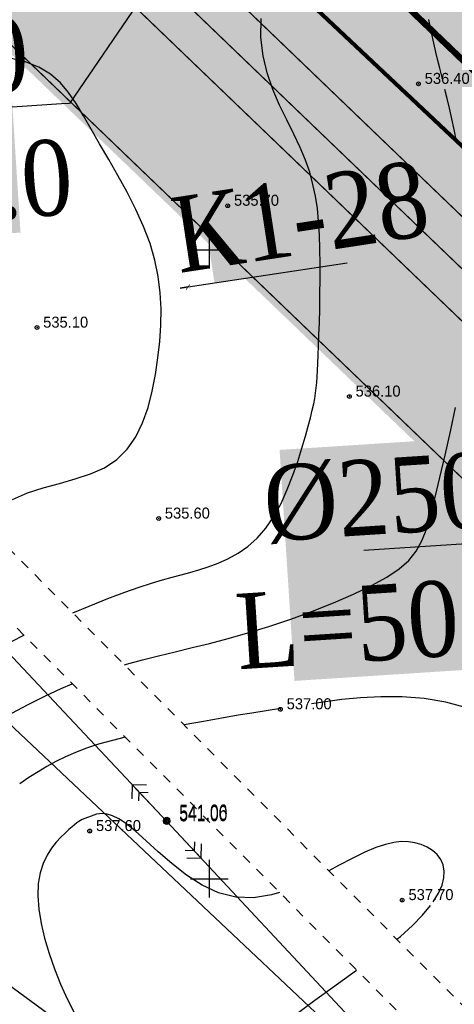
# Model space of a CAD drawing. Extents: x 0 to 362422, y 0 to 4201735.
# Tile 353 of 656: x 360335 to 360369, y 4200340 to 4200418. Entities that reach past the tile are written whole.
import ezdxf
from ezdxf import colors
from ezdxf.entities.mleader import LeaderData, LeaderLine
from ezdxf.math import Vec2, Vec3

# ---------------------------------------------------------------- set-up
doc = ezdxf.new("R2010")
doc.units = 0
doc.header["$LTSCALE"] = 0.5
doc.header["$MEASUREMENT"] = 0
doc.header["$PDMODE"] = 32
doc.header["$PDSIZE"] = 0.3
for name, pattern in [('CONTI', [0]), ('GOST2.303 6', [12, 8, -1.5, 1, -1.5]), ('STRIH_1', [3, 2, -1]), ('Д_ТРОТ_ТРУБА', [3, 1.5, -1.5])]:
    doc.linetypes.add(name, pattern=pattern)
for name, color, linetype in [('(004) Точки рельефа', 7, 'Continuous'), ('(014) Водопровод', 5, 'ИК_Водопровод -------в--------'), ('(025) Дорога', 7, 'Continuous'), ('GORIZDEFAULT', 32, 'CONTI'), ('PI_OT0', 172, 'CONTI'), ('PI_TT0', 5, 'CONTI'), ('PI_TTDEFAULT', 5, 'CONTI'), ('SETKR', 2, 'CONTI'), ('SIT_L0', 250, 'CONTI'), ('Водопровод 10', 7, 'Continuous'), ('Штрих Стекло', 7, 'Continuous')]:
    doc.layers.add(name, color=color, linetype=linetype)
doc.layers.add('(032) Горизонтали утолщенные', color=32, linetype='Continuous', lineweight=30)
doc.layers.add('.', color=7, linetype='Continuous', lineweight=15)
doc.styles.add('D-431', font='txt')
doc.styles.add('SHRFT', font='TXT', dxfattribs={"width": 0.875})
doc.linetypes.add('ИК_Водопровод -------в--------', pattern='A,9,-0.6,["В",Standard,S=1.2,R=0,X=0,Y=-0.6],-1.2', length=10.8)

# ---------------------------------------------------------------- blocks, each defined once
blk = doc.blocks.new('BL_333')
at = {"color": 0}
for p, q in [((0, -1.5), (0, 1.5)), ((-1.5, 0), (1.5, 0))]:
    blk.add_line(p, q, dxfattribs=at)
blk = doc.blocks.new('gergrgrre')
at = {"layer": '(014) Водопровод', "flags": 128}
blk.add_lwpolyline([(360036.438, 4200773.015), (360047.098, 4200750.311), (360089.76, 4200681.101), (360107.619, 4200655.796), (360141.826, 4200594.039), (360149.345, 4200579.998), (360206.507, 4200508.61), (360230.262, 4200479.387), (360306.281, 4200388.525), (360409.154, 4200291.553), (360456.114, 4200244.191), (360490.793, 4200199.337)], dxfattribs=at)
at = {"layer": '(025) Дорога', "linetype": 'Д_ТРОТ_ТРУБА', "flags": 128}
for points in [[(360044.195, 4200796.012), (360041.816, 4200791.773), (360042.358, 4200788.304), (360046.087, 4200780.21), (360059.012, 4200755.887), (360082.266, 4200713.415), (360119.837, 4200651.911), (360154.248, 4200588.273), (360168.952, 4200565.337), (360182.618, 4200547.766), (360213.043, 4200512.044), (360268.283, 4200446.262), (360308.926, 4200401.534), (360387.369, 4200322.593), (360428.116, 4200283.497), (360457.116, 4200256.42), (360464.886, 4200245.444), (360476.507, 4200228.263), (360489.06, 4200214.493), (360499.065, 4200202.984)], [(360034.859, 4200791.392), (360036.733, 4200790.501), (360038.761, 4200786.553), (360042.501, 4200778.433), (360055.492, 4200753.988), (360078.803, 4200711.411), (360116.369, 4200649.915), (360150.8, 4200586.24), (360165.682, 4200563.025), (360179.515, 4200545.24), (360209.989, 4200509.461), (360265.27, 4200443.63), (360306.026, 4200398.778), (360384.565, 4200319.74), (360425.367, 4200280.592), (360454.087, 4200253.775), (360461.596, 4200243.167), (360473.356, 4200225.782), (360486.072, 4200211.833), (360495.233, 4200201.295)]]:
    blk.add_lwpolyline(points, dxfattribs=at)
at = {"layer": '(032) Горизонтали утолщенные', "color": 32}
for points in [[(360339.131, 4200371.137, 536), (360340.44, 4200371.68, 536), (360341.93, 4200372.28, 536), (360343.27, 4200372.78, 536), (360344.41, 4200373.18, 536), (360345.4, 4200373.5, 536), (360346.26, 4200373.76, 536), (360347.03, 4200373.97, 536), (360347.75, 4200374.16, 536), (360348.45, 4200374.35, 536), (360349.15, 4200374.55, 536), (360349.9, 4200374.79, 536), (360350.69, 4200375.08, 536), (360351.48, 4200375.44, 536), (360352.28, 4200375.88, 536), (360353.06, 4200376.42, 536), (360353.8, 4200377.07, 536), (360354.5, 4200377.87, 536), (360355.13, 4200378.8, 536), (360355.7, 4200379.84, 536), (360356.2, 4200380.94, 536), (360356.65, 4200382.07, 536), (360357.03, 4200383.18, 536), (360357.36, 4200384.22, 536), (360357.64, 4200385.17, 536), (360357.87, 4200385.97, 536), (360358.05, 4200386.65, 536), (360358.19, 4200387.24, 536), (360358.3, 4200387.74, 536), (360358.38, 4200388.19, 536), (360358.45, 4200388.61, 536), (360358.5, 4200389.02, 536), (360358.54, 4200389.45, 536), (360358.57, 4200389.9, 536), (360358.61, 4200390.4, 536), (360358.64, 4200390.97, 536), (360358.66, 4200391.62, 536), (360358.69, 4200392.37, 536), (360358.72, 4200393.23, 536), (360358.75, 4200394.22, 536), (360358.78, 4200395.3, 536), (360358.8, 4200396.46, 536), (360358.81, 4200397.66, 536), (360358.81, 4200398.87, 536), (360358.8, 4200400.06, 536), (360358.76, 4200401.2, 536), (360358.69, 4200402.27, 536), (360358.59, 4200403.28, 536), (360358.44, 4200404.25, 536), (360358.24, 4200405.2, 536), (360357.98, 4200406.16, 536), (360357.64, 4200407.12, 536), (360357.22, 4200408.13, 536), (360356.71, 4200409.2, 536), (360356.16, 4200410.32, 536), (360355.59, 4200411.5, 536), (360355.06, 4200412.75, 536), (360354.61, 4200414.06, 536), (360354.28, 4200415.43, 536), (360354.1, 4200416.87, 536), (360354.11, 4200418.38, 536)], [(360333.38, 4200368.4, 536), (360335.25, 4200369.35, 536), (360335.262, 4200369.356, 536)]]:
    blk.add_polyline3d(points, dxfattribs=at)
at = {"linetype": 'Continuous', "elevation": 1.643}
blk.add_lwpolyline([(359968.105, 4200751.148), (360144.875, 4200568.598), (360208.905, 4200501.768), (360248.135, 4200449.088), (360280.365, 4200400.868), (360329.345, 4200345.008), (360410.625, 4200285.188), (360473.125, 4200218.998), (360491.256, 4200199.541)], dxfattribs=at)
at = {"layer": 'GORIZDEFAULT', "color": 32}
for points in [[(360368.53, 4200413.63, 536.5), (360368.51, 4200413.71, 536.5), (360368.49, 4200413.79, 536.5), (360368.33, 4200414.43, 536.5), (360368.18, 4200415.05, 536.5), (360368.02, 4200415.71, 536.5), (360367.85, 4200416.43, 536.5), (360367.66, 4200417.28, 536.5), (360367.45, 4200418.3, 536.5)], [(360334.33, 4200380.16, 535.5), (360335.53, 4200380.67, 535.5), (360336.79, 4200381.07, 535.5), (360338.07, 4200381.43, 535.5), (360339.33, 4200381.78, 535.5), (360340.54, 4200382.18, 535.5), (360341.65, 4200382.67, 535.5), (360342.64, 4200383.32, 535.5), (360343.46, 4200384.14, 535.5), (360344.14, 4200385.13, 535.5), (360344.69, 4200386.24, 535.5), (360345.12, 4200387.46, 535.5), (360345.45, 4200388.75, 535.5), (360345.71, 4200390.08, 535.5), (360345.9, 4200391.41, 535.5), (360346.05, 4200392.72, 535.5), (360346.14, 4200394.02, 535.5), (360346.16, 4200395.3, 535.5), (360346.09, 4200396.58, 535.5), (360345.94, 4200397.87, 535.5), (360345.67, 4200399.17, 535.5), (360345.28, 4200400.5, 535.5), (360344.77, 4200401.85, 535.5), (360344.15, 4200403.21, 535.5), (360343.46, 4200404.57, 535.5), (360342.73, 4200405.9, 535.5), (360341.99, 4200407.19, 535.5), (360341.26, 4200408.43, 535.5), (360340.59, 4200409.59, 535.5), (360339.98, 4200410.66, 535.5), (360339.4, 4200411.63, 535.5), (360338.8, 4200412.5, 535.5), (360338.15, 4200413.28, 535.5), (360337.37, 4200413.95, 535.5), (360336.44, 4200414.51, 535.5), (360335.29, 4200414.96, 535.5), (360333.9, 4200415.3, 535.5)], [(360343.243, 4200367, 536.5), (360343.4, 4200367.05, 536.5), (360344.68, 4200367.4, 536.5), (360345.96, 4200367.73, 536.5), (360347.27, 4200368.05, 536.5), (360348.62, 4200368.37, 536.5), (360350.02, 4200368.71, 536.5), (360351.5, 4200369.1, 536.5), (360353.07, 4200369.54, 536.5), (360354.74, 4200370.06, 536.5), (360356.47, 4200370.64, 536.5), (360358.2, 4200371.27, 536.5), (360359.88, 4200371.93, 536.5), (360361.47, 4200372.61, 536.5), (360362.89, 4200373.3, 536.5), (360364.11, 4200373.97, 536.5), (360365.09, 4200374.64, 536.5), (360365.86, 4200375.31, 536.5), (360366.45, 4200376.04, 536.5), (360366.91, 4200376.87, 536.5), (360367.29, 4200377.83, 536.5), (360367.63, 4200378.97, 536.5), (360367.97, 4200380.32, 536.5), (360368.34, 4200381.9, 536.5), (360368.75, 4200383.67, 536.5), (360369.17, 4200385.55, 536.5), (360369.59, 4200387.47, 536.5)], [(360369.67, 4200408.62, 536.5), (360369.48, 4200409.55, 536.5), (360369.29, 4200410.42, 536.5), (360369.1, 4200411.25, 536.5), (360368.92, 4200412.03, 536.5), (360368.74, 4200412.75, 536.5)], [(360334.29, 4200363.15, 536.5), (360335.59, 4200363.86, 536.5), (360336.9, 4200364.52, 536.5), (360338.21, 4200365.13, 536.5), (360339.091, 4200365.503, 536.5)], [(360380.51, 4200358.04, 537), (360378.6, 4200359.32, 537), (360377.68, 4200359.93, 537), (360376.55, 4200360.65, 537), (360375.25, 4200361.42, 537), (360373.8, 4200362.19, 537), (360372.22, 4200362.92, 537), (360370.55, 4200363.55, 537), (360368.81, 4200364.03, 537), (360367.08, 4200364.32, 537), (360365.34, 4200364.46, 537), (360363.64, 4200364.47, 537), (360362.03, 4200364.38, 537), (360360.55, 4200364.24, 537), (360359.23, 4200364.07, 537), (360358.12, 4200363.91, 537)], [(360355.65, 4200363.52, 537), (360353.38, 4200363.17, 537), (360352.28, 4200362.99, 537), (360350.98, 4200362.76, 537), (360349.53, 4200362.51, 537), (360347.99, 4200362.23, 537), (360347.984, 4200362.229, 537)], [(360343.305, 4200361.262, 537), (360342.29, 4200361, 537), (360341.19, 4200360.69, 537), (360340.22, 4200360.37, 537), (360339.35, 4200360.04, 537), (360338.55, 4200359.69, 537), (360337.8, 4200359.32, 537), (360337.08, 4200358.93, 537), (360336.37, 4200358.51, 537), (360335.65, 4200358.05, 537), (360334.91, 4200357.54, 537)], [(360355.572, 4200348.917, 537.5), (360354.94, 4200348.72, 537.5), (360353.51, 4200348.49, 537.5), (360352.1, 4200348.53, 537.5), (360350.73, 4200348.88, 537.5), (360349.42, 4200349.5, 537.5), (360348.17, 4200350.29, 537.5), (360347.01, 4200351.2, 537.5), (360345.94, 4200352.13, 537.5), (360344.97, 4200353.02, 537.5), (360344.13, 4200353.78, 537.5), (360343.41, 4200354.35, 537.5), (360342.8, 4200354.75, 537.5), (360342.3, 4200355, 537.5), (360341.88, 4200355.14, 537.5), (360341.54, 4200355.18, 537.5), (360341.25, 4200355.17, 537.5), (360341.01, 4200355.13, 537.5), (360339.87, 4200354.71, 537.5), (360339.74, 4200354.63, 537.5), (360339.61, 4200354.54, 537.5), (360339.46, 4200354.43, 537.5), (360339.28, 4200354.29, 537.5), (360339.08, 4200354.12, 537.5), (360338.83, 4200353.9, 537.5), (360338.54, 4200353.63, 537.5), (360338.19, 4200353.3, 537.5), (360337.82, 4200352.9, 537.5), (360337.44, 4200352.42, 537.5), (360337.09, 4200351.86, 537.5), (360336.77, 4200351.21, 537.5), (360336.53, 4200350.46, 537.5), (360336.39, 4200349.61, 537.5), (360336.36, 4200348.64, 537.5), (360336.44, 4200347.58, 537.5), (360336.62, 4200346.45, 537.5), (360336.89, 4200345.27, 537.5), (360337.25, 4200344.06, 537.5), (360337.67, 4200342.83, 537.5), (360338.16, 4200341.62, 537.5), (360338.69, 4200340.44, 537.5), (360339.28, 4200339.31, 537.5)], [(360367.81, 4200348.17, 537.5), (360368.23, 4200348.85, 537.5), (360368.51, 4200349.49, 537.5), (360368.66, 4200350.07, 537.5), (360368.69, 4200350.6, 537.5), (360368.6, 4200351.1, 537.5), (360368.4, 4200351.54, 537.5), (360368.11, 4200351.93, 537.5), (360367.75, 4200352.25, 537.5), (360367.32, 4200352.51, 537.5), (360366.85, 4200352.71, 537.5), (360366.35, 4200352.86, 537.5), (360365.83, 4200352.94, 537.5), (360365.27, 4200352.95, 537.5), (360364.67, 4200352.88, 537.5), (360364, 4200352.73, 537.5), (360363.24, 4200352.47, 537.5), (360362.38, 4200352.11, 537.5), (360361.4, 4200351.63, 537.5), (360360.28, 4200351.04, 537.5), (360359.511, 4200350.628, 537.5)], [(360364.924, 4200345.181, 537.5), (360365.21, 4200345.41, 537.5), (360366.17, 4200346.28, 537.5), (360366.96, 4200347.1, 537.5), (360367.59, 4200347.86, 537.5)], [(360348.45, 4200332.89, 537.5), (360349.17, 4200332.96, 537.5), (360349.84, 4200333.09, 537.5), (360350.47, 4200333.28, 537.5), (360351.05, 4200333.52, 537.5), (360351.57, 4200333.81, 537.5), (360352.04, 4200334.14, 537.5), (360352.45, 4200334.51, 537.5), (360352.8, 4200334.91, 537.5), (360353.14, 4200335.36, 537.5), (360353.5, 4200335.86, 537.5), (360353.92, 4200336.41, 537.5), (360354.45, 4200337.04, 537.5), (360355.14, 4200337.74, 537.5), (360356.02, 4200338.52, 537.5), (360357.12, 4200339.4, 537.5), (360358.4, 4200340.35, 537.5), (360359.79, 4200341.35, 537.5), (360361.23, 4200342.38, 537.5), (360361.715, 4200342.735, 537.5)]]:
    blk.add_polyline3d(points, dxfattribs=at)
at = {"layer": 'PI_TTDEFAULT', "color": 5}
for p in [(360366.63, 4200413.19, 536.4), (360351.46, 4200403.5, 535.7), (360336.29, 4200393.82, 535.1), (360361.14, 4200388.33, 536.1), (360345.97, 4200378.64, 535.6), (360355.65, 4200363.47, 537), (360340.48, 4200353.79, 537.6), (360365.34, 4200348.3, 537.7)]:
    blk.add_point(p, dxfattribs=at)
at = {"layer": 'SETKR', "color": 92}
for p in [(360350, 4200400), (360350, 4200350)]:
    blk.add_blockref('BL_333', p, dxfattribs=at)
at = {"layer": '(004) Точки рельефа', "style": 'D-431'}
for s, p in [('536.40', (360367.13, 4200413.19)), ('535.70', (360351.96, 4200403.5)), ('535.10', (360336.78, 4200393.81)), ('536.10', (360361.63, 4200388.33)), ('535.60', (360346.46, 4200378.63)), ('537.00', (360356.15, 4200363.47)), ('537.60', (360340.98, 4200353.79)), ('537.70', (360365.84, 4200348.3))]:
    blk.add_text(s, height=0.875, dxfattribs=at).set_placement(p)
blk = doc.blocks.new('_ArchTick')
at = {"color": 0, "linetype": 'ByBlock', "const_width": 0.15}
blk.add_lwpolyline([(-0.5, -0.5), (0.5, 0.5)], dxfattribs=at)
blk = doc.blocks.new('ееееее')
at = {"layer": 'PI_TT0', "color": 0}
for centre in [(-151.38, 500.18), (-151.38, 500.1)]:
    blk.add_circle(centre, 0.25, dxfattribs=at)
for p in [(-151.38, 500.18), (-151.38, 500.1)]:
    blk.add_point(p, dxfattribs=at)
at = {"layer": 'SIT_L0', "color": 250}
for p, q in [((-215.18, 568.38), (-151.38, 500.1)), ((-154.11, 503.02), (-154.15, 501.89)), ((-151.72, 500.47), (-154.11, 503.02)), ((-152.98, 502.98), (-154.11, 503.02)), ((-153.59, 501.73), (-153.56, 502.44)), ((-153.56, 502.44), (-152.86, 502.41)), ((-151.38, 500.1), (-86.98, 430.77)), ((-151.04, 499.73), (-148.66, 497.17)), ((-149.18, 498.46), (-149.2, 497.76)), ((-148.66, 497.17), (-148.62, 498.3)), ((-149.2, 497.76), (-149.91, 497.78)), ((-149.79, 497.21), (-148.66, 497.17))]:
    blk.add_line(p, q, dxfattribs=at)
at = {"layer": 'PI_OT0', "color": 0, "style": 'SHRFT', "width": 0.75}
for s, p in [('541.06', (-150.38, 500.18)), ('541.00', (-150.38, 500.1))]:
    blk.add_text(s, height=1.25, dxfattribs=at).set_placement(p)

msp = doc.modelspace()

# ---------------------------------------------------------------- hatches: boundary and pattern name
at = {"layer": '.', "ltscale": 0.149071}
h = msp.add_hatch(color=256, dxfattribs=at)
h.dxf.hatch_style = 1
h.set_gradient(color1=(255, 255, 255), tint=1)
h.paths.add_polyline_path([(359890.241, 4200063.476), (362234.445, 4200063.476), (362234.349, 4201313.892), (359890.241, 4201328.891)], flags=17)
h.paths.add_polyline_path([(359890.241, 4200063.476), (362234.445, 4200063.476), (362234.445, 4201313.891), (359890.241, 4201328.891)], flags=17)
h = msp.add_hatch(color=256, dxfattribs=at)
h.dxf.hatch_style = 1
h.set_gradient(color1=(51, 204, 0), color2=(51, 204, 0), tint=1)
edge = h.paths.add_edge_path()
edge.add_line((361134.955, 4200608.327), (360514.494, 4200266.411))
edge.add_arc((360509.185, 4200276.045), 11, 226.16627, 298.85775, ccw=False)
edge.add_line((360501.567, 4200268.11), (360238.667, 4200520.519))
edge.add_line((360238.667, 4200520.519), (360063.771, 4200791.021))
edge.add_line((360063.771, 4200791.021), (360055.869, 4200786.666))
edge.add_line((360055.869, 4200786.666), (360231.678, 4200514.752))
edge.add_line((360231.678, 4200514.752), (360505.949, 4200251.426))
edge.add_line((360505.949, 4200251.426), (361159.312, 4200611.473))
edge.add_line((361159.312, 4200611.473), (360747.942, 4201168.046))
edge.add_line((360747.942, 4201168.046), (360739.99, 4201163.663))
edge.add_line((360739.99, 4201163.663), (361138.492, 4200624.499))
edge.add_arc((361129.646, 4200617.961), 11, -61.14225, 36.46852, ccw=False)
h.paths.add_polyline_path([(360635.673, 4200691.995), (360780.102, 4200429.905), (360566.526, 4200312.211), (360568.119, 4200309.29), (360507.955, 4200275.985), (360501.782, 4200287.198), (360494.307, 4200283.398), (360465.92, 4200310.652), (360492.99, 4200325.73), (360496.558, 4200319.096), (360521.869, 4200333.03), (360529.686, 4200318.832), (360555.304, 4200332.783), (360566.527, 4200312.211), (360586.689, 4200323.322), (360558.05, 4200375.292), (360464.998, 4200324.014), (360283.729, 4200498.05)], flags=16)
edge = h.paths.add_edge_path(flags=17)
edge.add_line((361133.667, 4200620.933), (360949.42, 4200870.214))
edge.add_arc((360945.4, 4200867.242), 5, 36.46852, 118.85775)
edge.add_line((360942.986, 4200871.621), (360648.845, 4200709.53))
edge.add_arc((360651.259, 4200705.151), 5, 118.85775, 208.85775)
edge.add_line((360646.88, 4200702.738), (360795.17, 4200433.642))
edge.add_arc((360799.549, 4200436.055), 5, 208.85775, 298.85775)
edge.add_line((360801.962, 4200431.676), (361132.059, 4200613.582))
edge.add_arc((361129.646, 4200617.961), 5, 298.85775, 396.46852)
h.paths.add_polyline_path([(360656.693, 4200703.578), (360944.264, 4200862.049), (361123.713, 4200619.259), (360801.122, 4200441.489)], flags=16)
edge = h.paths.add_edge_path(flags=17)
edge.add_line((360789.915, 4200430.746), (360641.624, 4200699.842))
edge.add_arc((360637.246, 4200697.429), 5, 28.86341, 118.85775)
edge.add_line((360634.832, 4200701.808), (360274.624, 4200503.308))
edge.add_arc((360277.037, 4200498.929), 5, 118.85775, 226.16627)
edge.add_line((360273.574, 4200495.323), (360505.722, 4200272.438))
edge.add_arc((360509.185, 4200276.045), 5, 226.16627, 298.85775)
edge.add_line((360511.598, 4200271.666), (360519.249, 4200275.882))
edge.add_line((360519.249, 4200275.882), (360524.504, 4200278.777))
edge.add_line((360524.504, 4200278.777), (360787.949, 4200423.954))
edge.add_arc((360785.536, 4200428.333), 5, 298.85775, 388.85775)
edge = h.paths.add_edge_path(flags=17)
edge.add_arc((360385.769, 4200927.93), 5, 28.85775, 118.85775)
edge.add_line((360383.356, 4200932.309), (360379.852, 4200930.379))
edge.add_line((360379.852, 4200930.379), (360528.625, 4200660.407))
edge.add_line((360528.625, 4200660.407), (360265.595, 4200515.46))
edge.add_line((360265.595, 4200515.46), (360250.316, 4200530.13))
edge.add_line((360250.316, 4200530.13), (360093.542, 4200772.602))
edge.add_line((360093.542, 4200772.602), (360090.338, 4200770.837))
edge.add_arc((360092.751, 4200766.458), 5, 118.85775, 212.88524)
edge.add_line((360088.552, 4200763.743), (360240.685, 4200528.449))
edge.add_line((360240.685, 4200528.449), (360243.327, 4200524.363))
edge.add_line((360243.327, 4200524.363), (360261.485, 4200506.929))
edge.add_arc((360264.948, 4200510.536), 5, 226.16627, 298.85775)
edge.add_line((360267.361, 4200506.157), (360536.472, 4200654.455))
edge.add_arc((360534.059, 4200658.834), 5, 298.85915, 388.85698)
edge.add_line((360538.438, 4200661.247), (360390.148, 4200930.343))
edge = h.paths.add_edge_path(flags=17)
edge.add_line((360749.145, 4201133.884), (360745.026, 4201131.614))
edge.add_line((360745.026, 4201131.614), (360929.872, 4200881.521))
edge.add_line((360929.872, 4200881.521), (360645.109, 4200724.598))
edge.add_line((360645.109, 4200724.598), (360496.336, 4200994.569))
edge.add_line((360496.336, 4200994.569), (360492.833, 4200992.639))
edge.add_arc((360495.246, 4200988.26), 5, 118.85775, 208.85855)
edge.add_line((360490.867, 4200985.847), (360639.157, 4200716.751))
edge.add_arc((360643.536, 4200719.164), 5, 208.85775, 298.85137)
edge.add_line((360645.949, 4200714.785), (360938.218, 4200875.845))
edge.add_arc((360935.805, 4200880.224), 5, 298.85775, 396.46852)
edge.add_line((360939.826, 4200883.196), (360755.579, 4201132.477))
edge.add_arc((360751.558, 4201129.505), 5, 36.46939, 118.85775)
at = {"layer": '.', "linetype": 'Continuous', "transparency": 33554544}
h = msp.add_hatch(color=5, dxfattribs=at)
h.dxf.hatch_style = 1
h.set_gradient(color1=(255, 190, 168), color2=(255, 182, 158), one_color=1, tint=0.81)
h.paths.add_polyline_path([(360410.93, 4200568.146), (360483.144, 4200437.101), (360396.781, 4200389.509), (360283.729, 4200498.05)])
h.paths.add_polyline_path([(360410.93, 4200568.146), (360523.035, 4200629.923), (360595.249, 4200498.879), (360483.144, 4200437.101)])
h.paths.add_polyline_path([(360610.537, 4200507.303), (360707.887, 4200560.95), (360780.102, 4200429.905), (360682.751, 4200376.259)])
h.paths.add_polyline_path([(360523.035, 4200629.923), (360595.249, 4200498.879), (360707.887, 4200560.95), (360635.673, 4200691.995)])
h.paths.add_polyline_path([(360514.475, 4200454.367), (360610.537, 4200507.303), (360682.751, 4200376.259), (360612.964, 4200337.801), (360598.485, 4200364.076), (360572.21, 4200349.597)])
h.paths.add_polyline_path([(360396.781, 4200389.509), (360514.475, 4200454.367), (360558.05, 4200375.292), (360464.998, 4200324.014)])
h.paths.add_polyline_path([(360313.533, 4200712.716), (360385.747, 4200581.672), (360528.625, 4200660.407), (360456.411, 4200791.452)])
h.paths.add_polyline_path([(360313.533, 4200712.716), (360385.747, 4200581.672), (360265.595, 4200515.46), (360250.316, 4200530.13), (360179.882, 4200639.066)])
h.paths.add_polyline_path([(360241.318, 4200843.761), (360313.533, 4200712.716), (360456.411, 4200791.452), (360384.196, 4200922.496)])
h.paths.add_polyline_path([(360098.44, 4200765.026), (360241.318, 4200843.761), (360313.533, 4200712.716), (360179.882, 4200639.066)])
h.paths.add_polyline_path([(360698.638, 4200924.935), (360572.895, 4200855.642), (360500.68, 4200986.687), (360626.423, 4201055.98)])
h.paths.add_polyline_path([(360698.638, 4200924.935), (360626.423, 4201055.98), (360750.422, 4201124.312), (360840.147, 4201002.917)])
h.paths.add_polyline_path([(360698.638, 4200924.935), (360840.147, 4201002.917), (360929.872, 4200881.521), (360770.852, 4200793.891)])
h.paths.add_polyline_path([(360572.895, 4200855.642), (360698.638, 4200924.935), (360770.852, 4200793.891), (360645.109, 4200724.598)])
h.paths.add_polyline_path([(360872.618, 4200651.728), (361033.988, 4200740.654), (360944.264, 4200862.049), (360800.403, 4200782.772)])
h.paths.add_polyline_path([(360872.618, 4200651.728), (360944.832, 4200520.683), (361123.713, 4200619.259), (361033.988, 4200740.654)])
h.paths.add_polyline_path([(360872.618, 4200651.728), (360944.832, 4200520.683), (360801.122, 4200441.489), (360728.907, 4200572.533)])
h.paths.add_polyline_path([(360656.693, 4200703.578), (360800.403, 4200782.772), (360872.618, 4200651.728), (360728.907, 4200572.533)])
at = {"layer": 'Штрих Стекло', "linetype": 'Continuous'}
h = msp.add_hatch(color=5, dxfattribs=at)
h.dxf.hatch_style = 1
h.set_gradient(color1=(173, 173, 173), color2=(166, 166, 166), one_color=1, tint=0.65)
edge = h.paths.add_edge_path()
edge.add_line((360067.205, 4200806.615), (360049.645, 4200796.938))
edge.add_arc((360052.059, 4200792.559), 5, 32.88524, 118.85775, ccw=False)
edge.add_line((360056.257, 4200795.274), (360060.259, 4200789.085))
edge.add_line((360060.259, 4200789.085), (360069.039, 4200793.924))
edge.add_line((360069.039, 4200793.924), (360065.267, 4200799.758))
edge.add_arc((360069.63, 4200802.227), 5.014, 118.92591, 209.50369, ccw=False)
edge = h.paths.add_edge_path()
edge.add_line((360236.317, 4200517.23), (360498.797, 4200265.225))
edge.add_arc((360509.185, 4200276.045), 15, 226.16627, 298.85775)
edge.add_line((360516.425, 4200262.908), (361136.886, 4200604.824))
edge.add_arc((361129.646, 4200617.961), 15, 298.85775, 396.46852)
edge.add_line((361141.709, 4200626.877), (360736.189, 4201168.806))
edge.add_arc((360740.21, 4201171.777), 5, 118.85775, 216.46852, ccw=False)
edge.add_line((360737.797, 4201176.157), (360731.547, 4201172.713))
edge.add_line((360731.547, 4201172.713), (361139.296, 4200625.094))
edge.add_arc((361129.646, 4200617.961), 12, -61.14225, 36.46852, ccw=False)
edge.add_line((361135.438, 4200607.451), (360507.891, 4200266.197))
edge.add_line((360507.891, 4200266.197), (360237.512, 4200520.465))
edge.add_line((360237.512, 4200520.465), (360062.893, 4200790.537))
edge.add_line((360062.893, 4200790.537), (360060.259, 4200789.085))
edge.add_line((360060.259, 4200789.085), (360234.992, 4200518.836))
edge.add_arc((360242.55, 4200523.723), 9, 212.88524, 226.16627)
edge = h.paths.add_edge_path(flags=16)
edge.add_line((360274.624, 4200503.308), (360634.832, 4200701.808))
edge.add_arc((360637.246, 4200697.429), 5, 28.85775, 118.85775, ccw=False)
edge.add_line((360641.625, 4200699.842), (360789.915, 4200430.746))
edge.add_arc((360785.536, 4200428.333), 5, -61.14225, 28.85775, ccw=False)
edge.add_line((360787.949, 4200423.954), (360511.598, 4200271.666))
edge.add_arc((360509.185, 4200276.045), 5, 226.82384, 298.85775, ccw=False)
edge.add_line((360505.764, 4200272.399), (360273.569, 4200495.328))
edge.add_arc((360277.037, 4200498.929), 5, 118.85775, 226.07521, ccw=False)
h.paths.add_polyline_path([(360274.624, 4200503.308), (360631.329, 4200699.877), (360780.102, 4200429.905), (360509.832, 4200280.969)], flags=0)
edge = h.paths.add_edge_path(flags=16)
edge.add_line((360648.845, 4200709.53), (360942.986, 4200871.621))
edge.add_arc((360945.4, 4200867.242), 5, 36.46852, 118.85775, ccw=False)
edge.add_line((360949.42, 4200870.214), (361133.667, 4200620.933))
edge.add_arc((361129.646, 4200617.961), 5, -61.14225, 36.46852, ccw=False)
edge.add_line((361132.059, 4200613.582), (360801.962, 4200431.676))
edge.add_arc((360799.549, 4200436.055), 5, 208.85775, 298.85775, ccw=False)
edge.add_line((360795.17, 4200433.642), (360646.88, 4200702.738))
edge.add_arc((360651.259, 4200705.151), 5, 118.85775, 208.85775, ccw=False)
h.paths.add_polyline_path([(360652.349, 4200711.46), (360938.867, 4200869.351), (361123.713, 4200619.259), (360801.122, 4200441.489)], flags=0)
edge = h.paths.add_edge_path(flags=17)
edge.add_line((361139.296, 4200625.094), (360731.547, 4201172.713))
edge.add_line((360731.547, 4201172.713), (360723.659, 4201168.366))
edge.add_arc((360726.073, 4201163.987), 5, 36.46852, 118.85775, ccw=False)
edge.add_line((360730.093, 4201166.959), (360939.826, 4200883.196))
edge.add_arc((360935.805, 4200880.224), 5, -61.14225, 36.46852, ccw=False)
edge.add_line((360938.218, 4200875.845), (360645.95, 4200714.785))
edge.add_arc((360643.536, 4200719.164), 5, 208.85775, 298.85775, ccw=False)
edge.add_line((360639.157, 4200716.751), (360490.867, 4200985.847))
edge.add_arc((360495.246, 4200988.26), 5, 118.85775, 208.85775, ccw=False)
edge.add_line((360492.833, 4200992.639), (360478.82, 4200984.917))
edge.add_arc((360481.233, 4200980.538), 5, 28.85775, 118.85775, ccw=False)
edge.add_line((360485.612, 4200982.951), (360633.903, 4200713.855))
edge.add_arc((360629.523, 4200711.442), 5, -61.14225, 28.85552, ccw=False)
edge.add_line((360631.937, 4200707.063), (360550.485, 4200662.177))
edge.add_arc((360548.072, 4200666.557), 5, 208.85775, 298.85775, ccw=False)
edge.add_line((360543.693, 4200664.143), (360395.403, 4200933.239))
edge.add_arc((360399.782, 4200935.652), 5, 118.85775, 208.85775, ccw=False)
edge.add_line((360397.369, 4200940.032), (360749.145, 4201133.884))
edge.add_arc((360751.558, 4201129.505), 5, 36.46852, 118.85775, ccw=False)
edge.add_line((360755.579, 4201132.477), (360745.985, 4201145.458))
edge.add_arc((360741.964, 4201142.486), 5, -61.14225, 36.46852, ccw=False)
edge.add_line((360744.377, 4201138.107), (360086.378, 4200775.506))
edge.add_arc((360084.042, 4200779.927), 5, 212.88524, 297.85041, ccw=False)
edge.add_line((360079.844, 4200777.212), (360088.552, 4200763.743))
edge.add_arc((360092.751, 4200766.458), 5, 118.85775, 212.88524, ccw=False)
edge.add_line((360090.338, 4200770.837), (360383.356, 4200932.309))
edge.add_arc((360385.769, 4200927.93), 5, 28.85775, 118.85775, ccw=False)
edge.add_line((360390.148, 4200930.343), (360538.438, 4200661.248))
edge.add_arc((360534.059, 4200658.834), 5, -61.14225, 28.85775, ccw=False)
edge.add_line((360536.472, 4200654.455), (360267.361, 4200506.157))
edge.add_arc((360264.948, 4200510.536), 5, 226.16627, 298.85775, ccw=False)
edge.add_line((360261.485, 4200506.929), (360243.327, 4200524.363))
edge.add_line((360243.327, 4200524.363), (360069.039, 4200793.924))
edge.add_line((360069.039, 4200793.924), (360062.893, 4200790.537))
edge.add_line((360062.893, 4200790.537), (360237.512, 4200520.465))
edge.add_line((360237.512, 4200520.465), (360507.891, 4200266.197))
edge.add_line((360507.891, 4200266.197), (361135.438, 4200607.451))
edge.add_arc((361129.646, 4200617.961), 12, 298.85775, 396.46852)

# ---------------------------------------------------------------- linework, layer by layer
at = {"ltscale": 0.149071, "const_width": 0.1}
msp.add_lwpolyline([(359943.476, 4200738.432), (360053.157, 4200798.874, -0.393772), (360059.769, 4200797.209), (360238.667, 4200520.519), (360501.567, 4200268.11, 0.328259), (360514.494, 4200266.411), (361134.955, 4200608.327, 0.453677), (361138.492, 4200624.499), (360736.189, 4201168.806, -0.453677), (360737.797, 4201176.157), (360868.753, 4201248.322)], format="xyb", dxfattribs=at)
msp.add_lwpolyline([(360052.603, 4200791.717), (360231.678, 4200514.752), (360505.949, 4200251.426), (361159.312, 4200611.473), (360744.344, 4201172.914)], dxfattribs=at)
at = {"color": 1, "linetype": 'GOST2.303 6', "lineweight": 30, "const_width": 1.035}
msp.add_lwpolyline([(360055.869, 4200786.666), (360747.942, 4201168.046), (361159.312, 4200611.473), (360505.949, 4200251.426), (360231.678, 4200514.752)], close=True, dxfattribs=at)
at = {"color": 7, "linetype": 'STRIH_1', "ltscale": 2, "true_color": 0xffffff, "const_width": 0.1}
msp.add_lwpolyline([(360062.093, 4200799.14), (360240.997, 4200522.441), (360503.645, 4200270.274, 0.328259), (360513.046, 4200269.038), (361133.507, 4200610.954, 0.453677), (361136.08, 4200622.716), (360733.263, 4201167.717)], format="xyb", dxfattribs=at)
at = {"ltscale": 0.149071, "const_width": 0.1}
msp.add_lwpolyline([(360641.625, 4200699.842), (360789.915, 4200430.746, -0.414214), (360787.949, 4200423.954), (360511.598, 4200271.666, -0.328259), (360505.722, 4200272.438), (360273.574, 4200495.323, -0.505731), (360274.624, 4200503.308), (360634.832, 4200701.808, -0.414214)], format="xyb", close=True, dxfattribs=at)
at = {"color": 6, "ltscale": 0.149071, "const_width": 0.5}
msp.add_lwpolyline([(360410.93, 4200568.146), (360483.144, 4200437.101), (360396.781, 4200389.509), (360283.729, 4200498.05)], close=True, dxfattribs=at)
at = {"color": 32, "linetype": 'Continuous', "lineweight": 140, "true_color": 0xcd6928}
msp.add_lwpolyline([(360336.34, 4200439.999), (360372.757, 4200405.738)], dxfattribs=at)

# ---------------------------------------------------------------- block references
at = {"linetype": 'Continuous'}
msp.add_blockref('gergrgrre', (0, 0), dxfattribs=at)

# ---------------------------------------------------------------- next in the draw order: leaders
at = {"layer": 'Водопровод 10', "color": 0, "lineweight": 0}
ml = msp.add_multileader_mtext('Standard', dxfattribs=at)
ml.set_content('\\pxqc,t2;{\\fTimes New Roman|b0|i0|c204|p18;\\W0.9;\\C5;К1-28}')
ml.set_leader_properties()
ml.set_arrow_properties(name='ARCHTICK')
ml.build(insert=Vec2(0, 0))
ml.multileader.update_dxf_attribs({"text_left_attachment_type": 6, "text_right_attachment_type": 6, "dogleg_length": 0.639, "arrow_head_size": 0.365})
ctx = ml.context
ctx.base_point, ctx.char_height, ctx.arrow_head_size, ctx.landing_gap_size, ctx.plane_origin, ctx.plane_x_axis, ctx.plane_y_axis = Vec3(360348.302, 4200397.042, 20), 6, 0.365, 0, Vec3(360384.514, 4200375.429, 20), Vec3(0.988534, 0.151), Vec3(-0.151, 0.988534)
ctx.left_attachment, ctx.right_attachment, ctx.text_align_type = 6, 6, 1
notes = []
notes.append((ctx, [(1, (1, 1, 0), (360347.67, 4200396.945, 20), (0.988534, 0.151), 0.639, [(0, [(360348.302, 4200397.042, 20)], 0, [])])]))
ctx.mtext.insert, ctx.mtext.text_direction, ctx.mtext.rotation, ctx.mtext.width, ctx.mtext.alignment, ctx.mtext.flow_direction = Vec3(360356.769, 4200405.619, 20), Vec3(0.988534, 0.151), 0.15158, 12.67004, 2, 5
ctx.mtext.has_bg_fill, ctx.mtext.bg_color, ctx.mtext.bg_scale_factor, ctx.mtext.bg_transparency, ctx.mtext.use_window_bg_color = 1, -1023409921, 1.2, 0, 0
ml = msp.add_multileader_mtext('Standard', dxfattribs=at)
ml.set_content('\\pxqc,t2;{\\fTimes New Roman|b0|i0|c204|p18;\\W0.9;\\C1;%%C250 L=\\fTimes New Roman|b0|i0|c0|p18;50\\fTimes New Roman|b0|i0|c204|p18;.0}')
ml.set_leader_properties()
ml.set_arrow_properties(name='ARCHTICK')
ml.build(insert=Vec2(0, 0))
ml.multileader.update_dxf_attribs({"text_left_attachment_type": 6, "text_right_attachment_type": 6, "dogleg_length": 0.639, "arrow_head_size": 0.365})
ctx = ml.context
ctx.base_point, ctx.char_height, ctx.arrow_head_size, ctx.landing_gap_size, ctx.plane_origin, ctx.plane_x_axis, ctx.plane_y_axis = Vec3(360352.232, 4200375.457, -542), 6, 0.365, 0, Vec3(360386.422, 4200350.77, -542), Vec3(0.997932, 0.064277), Vec3(-0.064277, 0.997932)
ctx.left_attachment, ctx.right_attachment, ctx.text_align_type = 6, 6, 1
notes.append((ctx, [(0, (1, 1, 0), (360375.7, 4200376.968, -542), (-0.997932, -0.064277), 0.639, [(0, [(360385.808, 4200391.748, -542)], 0, [])])]))
ctx.mtext.insert, ctx.mtext.text_direction, ctx.mtext.rotation, ctx.mtext.width, ctx.mtext.alignment, ctx.mtext.flow_direction = Vec3(360363.184, 4200383.377, -542), Vec3(0.997932, 0.064277), 0.064321, 12.67004, 2, 5
ctx.mtext.has_bg_fill, ctx.mtext.bg_color, ctx.mtext.bg_scale_factor, ctx.mtext.bg_transparency, ctx.mtext.use_window_bg_color = 1, -1023409921, 1.2, 0, 0
for ctx, leaders in notes:
    for number, flags, end, landing, length, lines in leaders:
        leader = LeaderData()
        leader.index, (leader.has_last_leader_line, leader.has_dogleg_vector, leader.attachment_direction) = number, flags
        leader.last_leader_point, leader.dogleg_vector, leader.dogleg_length = Vec3(end), Vec3(landing), length
        for number, points, colour, breaks in lines:
            line = LeaderLine()
            line.index, line.vertices, line.color, line.breaks = number, Vec3.list(points), colors.encode_raw_color(colour), breaks
            leader.lines.append(line)
        ctx.leaders.append(leader)

# ---------------------------------------------------------------- next in the draw order: leaders
ml = msp.add_multileader_mtext('Standard', dxfattribs=at)
ml.set_content('\\pxqc,t2;{\\fTimes New Roman|b0|i0|c204|p18;\\W0.9;\\C1;%%C250 L=\\fTimes New Roman|b0|i0|c0|p18;50\\fTimes New Roman|b0|i0|c204|p18;.0}')
ml.set_leader_properties()
ml.set_arrow_properties(name='ARCHTICK')
ml.build(insert=Vec2(0, 0))
ml.multileader.update_dxf_attribs({"text_left_attachment_type": 6, "text_right_attachment_type": 6, "dogleg_length": 0.639, "arrow_head_size": 0.365})
ctx = ml.context
ctx.base_point, ctx.char_height, ctx.arrow_head_size, ctx.landing_gap_size, ctx.plane_origin, ctx.plane_x_axis, ctx.plane_y_axis = Vec3(360315.402, 4200410.13, -542), 6, 0.365, 0, Vec3(360349.593, 4200385.444, -542), Vec3(0.997932, 0.064277), Vec3(-0.064277, 0.997932)
ctx.left_attachment, ctx.right_attachment, ctx.text_align_type = 6, 6, 1
notes = []
notes.append((ctx, [(0, (1, 1, 0), (360338.87, 4200411.641, -542), (-0.997932, -0.064277), 0.639, [(0, [(360348.978, 4200426.421, -542)], 0, [])])]))
ctx.mtext.insert, ctx.mtext.text_direction, ctx.mtext.rotation, ctx.mtext.width, ctx.mtext.alignment, ctx.mtext.flow_direction = Vec3(360326.354, 4200418.05, -542), Vec3(0.997932, 0.064277), 0.064321, 12.67004, 2, 5
ctx.mtext.has_bg_fill, ctx.mtext.bg_color, ctx.mtext.bg_scale_factor, ctx.mtext.bg_transparency, ctx.mtext.use_window_bg_color = 1, -1023409921, 1.2, 0, 0
for ctx, leaders in notes:
    for number, flags, end, landing, length, lines in leaders:
        leader = LeaderData()
        leader.index, (leader.has_last_leader_line, leader.has_dogleg_vector, leader.attachment_direction) = number, flags
        leader.last_leader_point, leader.dogleg_vector, leader.dogleg_length = Vec3(end), Vec3(landing), length
        for number, points, colour, breaks in lines:
            line = LeaderLine()
            line.index, line.vertices, line.color, line.breaks = number, Vec3.list(points), colors.encode_raw_color(colour), breaks
            leader.lines.append(line)
        ctx.leaders.append(leader)

# ---------------------------------------------------------------- next in the draw order: block references
at = {"color": 0, "rotation": 0.1683458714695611}
msp.add_blockref('ееееее', (360499.456, 4199854.903), dxfattribs=at)

doc.saveas('drawing.dxf')
